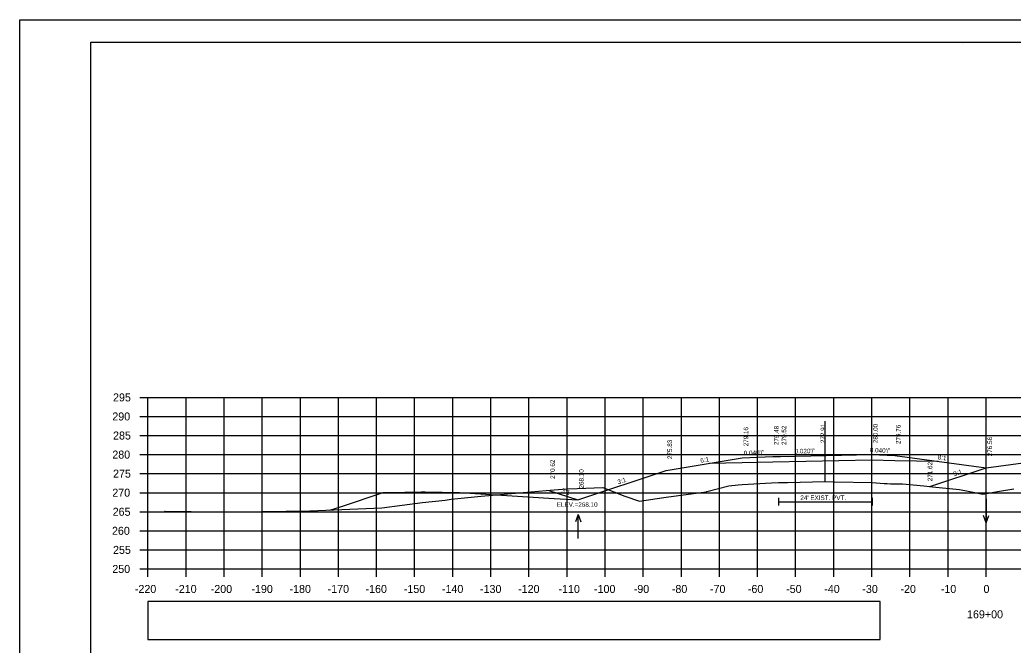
# Model space of a CAD drawing. Extents: x 285 to 4233, y -659 to 3710.
# Drawn here: x 1466.9 to 1727.6, y 1392.4 to 1556.5 of the extents above; entities that cross this region are included whole.
import ezdxf

# ---------------------------------------------------------------- set-up
doc = ezdxf.new("R2010")
doc.units = 0
for name, color, linetype in [('R_Alt Surface', 7, 'Continuous'), ('R_Axis', 7, 'Continuous'), ('R_Axis Annot', 7, 'Continuous'), ('R_Border', 7, 'Continuous'), ('R_Exist Surface', 7, 'Continuous'), ('R_Fin Surface', 7, 'Continuous'), ('R_Grid', 7, 'Continuous'), ('R_No Plot', 7, 'Continuous'), ('R_Water', 7, 'Continuous'), ('R_Water Annot', 7, 'Continuous'), ('R_Xsect Elev', 7, 'Continuous'), ('R_Xsect Slope', 7, 'Continuous')]:
    doc.layers.add(name, color=color, linetype=linetype)

msp = doc.modelspace()

# ---------------------------------------------------------------- linework, layer by layer
at = {"layer": 'R_Alt Surface'}
for points in [[(1647.98, 1440.16), (1656.55, 1440.33), (1664.55, 1440.49), (1690.55, 1441.01), (1690.55, 1441.01), (1696.55, 1440.89), (1707.99, 1440.66)], [(1666.01, 1431.07), (1666.01, 1429.07)], [(1666.01, 1430.07), (1690.67, 1430.07)], [(1690.67, 1431.07), (1690.67, 1429.07)]]:
    msp.add_lwpolyline(points, dxfattribs=at)
at = {"layer": 'R_Axis'}
for p, q in [((1498.45, 1457.43), (1500.55, 1457.43)), ((1500.55, 1412.43), (1500.55, 1457.43)), ((1498.45, 1452.43), (1500.55, 1452.43)), ((1498.45, 1447.43), (1500.55, 1447.43)), ((1498.45, 1442.43), (1500.55, 1442.43)), ((1498.45, 1437.43), (1500.55, 1437.43)), ((1498.45, 1432.43), (1500.55, 1432.43)), ((1498.45, 1427.43), (1500.55, 1427.43)), ((1498.45, 1422.43), (1500.55, 1422.43)), ((1498.45, 1417.43), (1500.55, 1417.43)), ((1498.45, 1412.43), (1500.55, 1412.43)), ((1500.55, 1412.43), (1940.55, 1412.43)), ((1500.55, 1410.33), (1500.55, 1412.43)), ((1510.55, 1410.33), (1510.55, 1412.43)), ((1520.55, 1410.33), (1520.55, 1412.43)), ((1530.55, 1410.33), (1530.55, 1412.43)), ((1540.55, 1410.33), (1540.55, 1412.43)), ((1550.55, 1410.33), (1550.55, 1412.43)), ((1560.55, 1410.33), (1560.55, 1412.43)), ((1570.55, 1410.33), (1570.55, 1412.43)), ((1580.55, 1410.33), (1580.55, 1412.43)), ((1590.55, 1410.33), (1590.55, 1412.43)), ((1600.55, 1410.33), (1600.55, 1412.43)), ((1610.55, 1410.33), (1610.55, 1412.43)), ((1620.55, 1410.33), (1620.55, 1412.43)), ((1630.55, 1410.33), (1630.55, 1412.43)), ((1640.55, 1410.33), (1640.55, 1412.43)), ((1650.55, 1410.33), (1650.55, 1412.43)), ((1660.55, 1410.33), (1660.55, 1412.43)), ((1670.55, 1410.33), (1670.55, 1412.43)), ((1680.55, 1410.33), (1680.55, 1412.43)), ((1690.55, 1410.33), (1690.55, 1412.43)), ((1700.55, 1410.33), (1700.55, 1412.43)), ((1710.55, 1410.33), (1710.55, 1412.43)), ((1720.55, 1410.33), (1720.55, 1412.43))]:
    msp.add_line(p, q, dxfattribs=at)
at = {"layer": 'R_Axis Annot'}
msp.add_lwpolyline([(1500.55, 1393.89), (1692.7, 1393.89), (1692.7, 1403.9), (1500.55, 1403.9)], close=True, dxfattribs=at)
at = {"layer": 'R_Border'}
for p, q in [((1485.55, 1550.62), (1959.82, 1550.62)), ((1485.55, 1242.43), (1485.55, 1550.62)), ((1714.33, 1550.23), (1714.33, 1550.23)), ((1714.33, 1550.23), (1714.33, 1550.23))]:
    msp.add_line(p, q, dxfattribs=at)
at = {"layer": 'R_Exist Surface'}
msp.add_lwpolyline([(1504.86, 1427.56), (1504.92, 1427.55), (1505.06, 1427.55), (1505.67, 1427.51), (1511.89, 1427.46), (1520.98, 1427.38), (1524.43, 1427.38), (1543.02, 1427.7), (1561.94, 1428.47), (1572.59, 1429.85), (1578.54, 1430.45), (1580.17, 1430.72), (1587.99, 1431.49), (1594.98, 1432.11), (1605.04, 1432.98), (1610.41, 1433.44), (1613.23, 1433.55), (1619.94, 1433.82), (1625.7, 1431.5), (1629.53, 1430.22), (1635.95, 1431.13), (1637.21, 1431.31), (1644.41, 1432.32), (1647.09, 1432.7), (1647.28, 1432.74), (1653.04, 1434.21), (1655.45, 1434.48), (1656.55, 1434.6), (1664.25, 1434.99), (1666.01, 1435.07), (1668.38, 1435.12), (1678.34, 1435.34), (1680.76, 1435.3), (1690.67, 1435.12), (1693.78, 1434.88), (1694.55, 1434.82), (1695.48, 1434.79), (1698.57, 1434.75), (1704.22, 1434.2), (1706.47, 1433.98), (1713.57, 1433.26), (1715.86, 1432.82), (1716.68, 1432.65), (1719.69, 1432.07), (1724.09, 1432.79), (1727.85, 1433.42)], dxfattribs=at)
at = {"layer": 'R_Fin Surface'}
for points in [[(1605.81, 1433.04), (1613.36, 1430.53), (1636.55, 1438.25), (1656.55, 1441.59), (1664.55, 1441.91), (1666.55, 1441.95), (1690.55, 1442.43), (1696.55, 1442.19), (1720.55, 1438.99)], [(1705.73, 1434.05), (1720.55, 1438.99), (1744.55, 1442.19), (1750.55, 1442.43), (1774.55, 1441.95), (1776.55, 1441.91), (1784.55, 1441.59), (1804.55, 1438.25), (1830.13, 1429.73), (1840.4, 1433.15)], [(1548.32, 1427.84), (1551.09, 1428.76), (1562.27, 1432.48), (1563.62, 1432.5), (1572.29, 1432.67), (1573.34, 1432.65), (1582.31, 1432.47), (1607.17, 1430.91), (1613.36, 1430.53)]]:
    msp.add_lwpolyline(points, dxfattribs=at)
at = {"layer": 'R_Grid'}
for p, q in [((1500.55, 1457.43), (1940.55, 1457.43)), ((1500.55, 1412.43), (1500.55, 1457.43)), ((1510.55, 1412.43), (1510.55, 1457.43)), ((1520.55, 1412.43), (1520.55, 1457.43)), ((1530.55, 1412.43), (1530.55, 1457.43)), ((1540.55, 1412.43), (1540.55, 1457.43)), ((1550.55, 1412.43), (1550.55, 1457.43)), ((1560.55, 1412.43), (1560.55, 1457.43)), ((1570.55, 1412.43), (1570.55, 1457.43)), ((1580.55, 1412.43), (1580.55, 1457.43)), ((1590.55, 1412.43), (1590.55, 1457.43)), ((1600.55, 1412.43), (1600.55, 1457.43)), ((1610.55, 1412.43), (1610.55, 1457.43)), ((1620.55, 1412.43), (1620.55, 1457.43)), ((1630.55, 1412.43), (1630.55, 1457.43)), ((1640.55, 1412.43), (1640.55, 1457.43)), ((1650.55, 1412.43), (1650.55, 1457.43)), ((1660.55, 1412.43), (1660.55, 1457.43)), ((1670.55, 1412.43), (1670.55, 1457.43)), ((1680.55, 1412.43), (1680.55, 1457.43)), ((1690.55, 1412.43), (1690.55, 1457.43)), ((1700.55, 1412.43), (1700.55, 1457.43)), ((1710.55, 1412.43), (1710.55, 1457.43)), ((1720.55, 1412.43), (1720.55, 1457.43)), ((1500.55, 1452.43), (1940.55, 1452.43)), ((1500.55, 1447.43), (1940.55, 1447.43)), ((1500.55, 1442.43), (1940.55, 1442.43)), ((1500.55, 1437.43), (1940.55, 1437.43)), ((1500.55, 1432.43), (1940.55, 1432.43)), ((1500.55, 1427.43), (1940.55, 1427.43)), ((1500.55, 1422.43), (1940.55, 1422.43)), ((1500.55, 1417.43), (1940.55, 1417.43)), ((1500.55, 1412.43), (1940.55, 1412.43))]:
    msp.add_line(p, q, dxfattribs=at)
at = {"layer": 'R_No Plot'}
msp.add_line((1466.95, 1556.46), (1966.95, 1556.46), dxfattribs=at)
for points in [[(1466.94, 1556.46), (1966.95, 1556.46), (1966.95, 1236.45), (1466.94, 1236.45)], [(1836.43, 1550.62), (1865.86, 1550.62), (1865.86, 1535.8), (1890.03, 1535.8), (1924.82, 1535.8), (1925.01, 1493.56), (1959.82, 1493.56), (1959.82, 1242.43), (1485.55, 1242.43), (1485.55, 1550.62)]]:
    msp.add_lwpolyline(points, close=True, dxfattribs=at)
at = {"layer": 'R_Water Annot'}
for p, q in [((1720.55, 1430.84), (1720.55, 1424.56)), ((1613.44, 1426.69), (1612.74, 1424.77)), ((1613.44, 1420.4), (1613.44, 1426.69)), ((1613.44, 1426.69), (1614.14, 1424.77)), ((1720.55, 1424.56), (1719.85, 1426.48)), ((1720.55, 1424.56), (1721.25, 1426.48))]:
    msp.add_line(p, q, dxfattribs=at)
at = {"layer": 'R_Xsect Elev'}
msp.add_line((1678.34, 1435.34), (1678.34, 1451.22), dxfattribs=at)

# ---------------------------------------------------------------- texts
at = {"layer": 'R_Axis Annot'}
for s, p in [('295', (1491.39, 1456.38)), ('290', (1491.2, 1451.38)), ('285', (1491.39, 1446.38)), ('280', (1491.2, 1441.38)), ('275', (1491.39, 1436.38)), ('270', (1491.2, 1431.38)), ('265', (1491.29, 1426.38)), ('260', (1491.11, 1421.38)), ('255', (1491.39, 1416.38)), ('250', (1491.2, 1411.38)), ('-220', (1497.12, 1406.13)), ('-210', (1507.71, 1406.13)), ('-200', (1517.03, 1406.13)), ('-190', (1527.71, 1406.13)), ('-180', (1537.71, 1406.13)), ('-170', (1547.71, 1406.13)), ('-160', (1557.66, 1406.13)), ('-150', (1567.71, 1406.13)), ('-140', (1577.71, 1406.13)), ('-130', (1587.71, 1406.13)), ('-120', (1597.71, 1406.13)), ('-110', (1608.31, 1406.13)), ('-100', (1617.63, 1406.13)), ('-90', (1628.06, 1406.13)), ('-80', (1638.06, 1406.13)), ('-70', (1648.06, 1406.13)), ('-60', (1658.01, 1406.13)), ('-50', (1668.06, 1406.13)), ('-40', (1678.06, 1406.13)), ('-30', (1688.06, 1406.13)), ('-20', (1698.06, 1406.13)), ('-10', (1708.65, 1406.13)), ('0', (1719.86, 1406.13)), ('169+00', (1715.53, 1399.48))]:
    msp.add_text(s, height=2.1, dxfattribs=at).set_placement(p)
at = {"layer": 'R_Water'}
msp.add_text("24' EXIST. PVT.", height=1.2, dxfattribs=at).set_placement((1671.79, 1430.51))
at = {"layer": 'R_Xsect Elev'}
for s, p in [('279.48', (1666.1, 1444.91)), ('279.52', (1668.1, 1444.95)), ('272.91', (1678.3, 1445.43)), ('280.00', (1692.1, 1445.43)), ('279.76', (1698.1, 1445.19)), ('279.16', (1658.1, 1444.59)), ('275.83', (1638.1, 1441.25)), ('276.56', (1722.1, 1441.99)), ('270.62', (1607.36, 1436.04)), ('271.62', (1706.42, 1435.43)), ('268.10', (1614.91, 1433.53))]:
    msp.add_text(s, height=1.2, rotation=90, dxfattribs=at).set_placement(p)
msp.add_text('ELEV.=268.10', height=1.2, dxfattribs=at).set_placement((1607.85, 1428.73))
at = {"layer": 'R_Xsect Slope'}
for s, rotation, p in [('6:1', 9.4614, (1645.62, 1440.27)), ("0.040'/'", 2.2904, (1656.96, 1442.21)), ("0.020'/'", 1.1458, (1670.3, 1442.7)), ("0.040'/'", 357.7094, (1690.01, 1443.05)), ('8:1', 352.4055, (1707.79, 1441.19)), ('3:1', 18.4362, (1712.19, 1436.73)), ('3:1', 18.4353, (1624.01, 1434.6)), ('3:1', 341.5688, (1608.96, 1432.52))]:
    msp.add_text(s, height=1.2, rotation=rotation, dxfattribs=at).set_placement(p)

doc.saveas('drawing.dxf')
